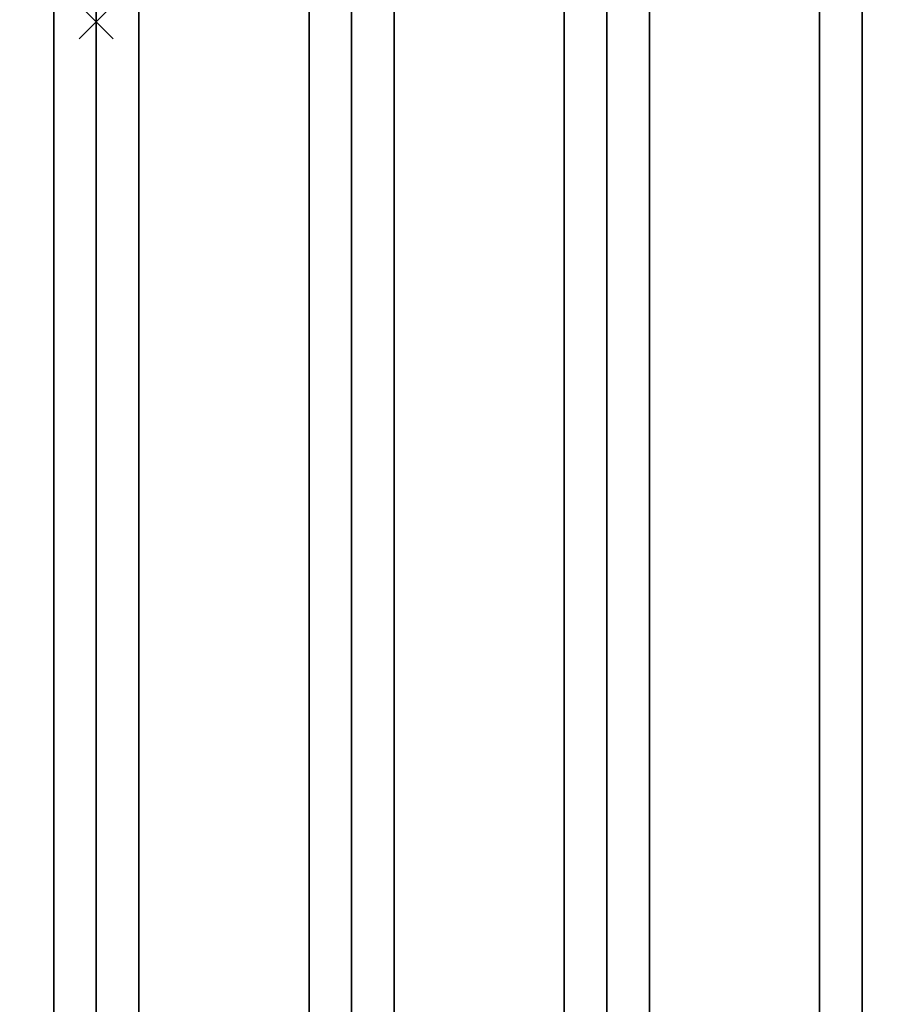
# Model space of a CAD drawing. Header units: inches. Extents: x -419 to 77, y -13 to 172.
# Tile 465 of 656: x 66.19 to 71.25, y 48.86 to 54.64. Entities that reach past the tile are written whole.
import ezdxf

# ---------------------------------------------------------------- set-up
doc = ezdxf.new("R2010")
doc.units = ezdxf.units.IN
doc.header["$MEASUREMENT"] = 0
doc.header["$PDMODE"] = 3
doc.header["$PDSIZE"] = 0.1
for name, color, linetype in [('A-FURN', 1, 'Continuous'), ('A-FURN-3-COLLABORATE-CART-SHELF-SURFACE', 255, 'Continuous'), ('A-FURN-3-COLLABORATE-CART-SHELF-SURFACE-MARKERBOARD', 254, 'Continuous'), ('A-FURN-3-NODE', 7, 'Continuous')]:
    doc.layers.add(name, color=color, linetype=linetype)

# ---------------------------------------------------------------- blocks, each defined once
blk = doc.blocks.new('CLCB-LDC-3D-3')
at = {"layer": 'A-FURN-3-COLLABORATE-CART-SHELF-SURFACE', "invisible_edges": 5}
for points in [[(-14.8543, 8.8901, 4.3448), (-14.8543, -8.8901, 4.3451), (14.8543, -8.8901, 4.3451), (14.8543, 8.8901, 4.3448)], [(-14.8543, -8.8901, 3.5982), (-14.8543, 8.8901, 3.598), (14.8543, 8.8901, 3.598), (14.8543, -8.8901, 3.5982)], [(-14.8543, -7.8811, 21.0968), (-14.8543, 7.8811, 21.0966), (14.8543, 7.8811, 21.0966), (14.8543, -7.8811, 21.0968)]]:
    blk.add_3dface(points, dxfattribs=at)
at = {"layer": 'A-FURN-3-COLLABORATE-CART-SHELF-SURFACE-MARKERBOARD'}
for points in [[(-18.211, 4.7505, 22.3434), (-18.211, 4.5005, 22.0934), (18.211, 4.5005, 22.0934), (18.211, 4.7505, 22.3434)], [(-18.211, 4.5005, 22.0934), (-18.211, 4.2505, 22.3434), (18.211, 4.2505, 22.3434), (18.211, 4.5005, 22.0934)], [(-18.211, 4.2505, 22.3434), (-18.211, 3.2505, 22.3434), (18.211, 3.2505, 22.3434), (18.211, 4.2505, 22.3434)], [(-18.211, 3.2505, 22.3434), (-18.211, 3.0005, 22.0934), (18.211, 3.0005, 22.0934), (18.211, 3.2505, 22.3434)], [(-18.211, 3.0005, 22.0934), (-18.211, 2.7505, 22.3434), (18.211, 2.7505, 22.3434), (18.211, 3.0005, 22.0934)], [(-18.211, 2.7505, 22.3434), (-18.211, 1.7505, 22.3434), (18.211, 1.7505, 22.3434), (18.211, 2.7505, 22.3434)], [(-18.211, 1.7505, 22.3434), (-18.211, 1.5005, 22.0934), (18.211, 1.5005, 22.0934), (18.211, 1.7505, 22.3434)], [(-18.211, 1.5005, 22.0934), (-18.211, 1.2505, 22.3434), (18.211, 1.2505, 22.3434), (18.211, 1.5005, 22.0934)], [(-18.211, 1.2505, 22.3434), (-18.211, 0.2505, 22.3434), (18.211, 0.2505, 22.3434), (18.211, 1.2505, 22.3434)], [(-18.211, 0.2505, 22.3434), (-18.211, 0.0005, 22.0934), (18.211, 0.0005, 22.0934), (18.211, 0.2505, 22.3434)], [(-18.211, 0.0005, 22.0934), (-18.211, -0.2495, 22.3434), (18.211, -0.2495, 22.3434), (18.211, 0.0005, 22.0934)], [(-18.211, -0.2495, 22.3434), (-18.211, -1.2495, 22.3434), (18.211, -1.2495, 22.3434), (18.211, -0.2495, 22.3434)]]:
    blk.add_3dface(points, dxfattribs=at)
at = {"layer": 'A-FURN-3-NODE'}
blk.add_point((0, 0), dxfattribs=at)

msp = doc.modelspace()

# ---------------------------------------------------------------- block references
at = {"layer": 'A-FURN', "rotation": 270}
msp.add_blockref('CLCB-LDC-3D-3', (66.6443, 54.6317), dxfattribs=at)

doc.saveas('drawing.dxf')
